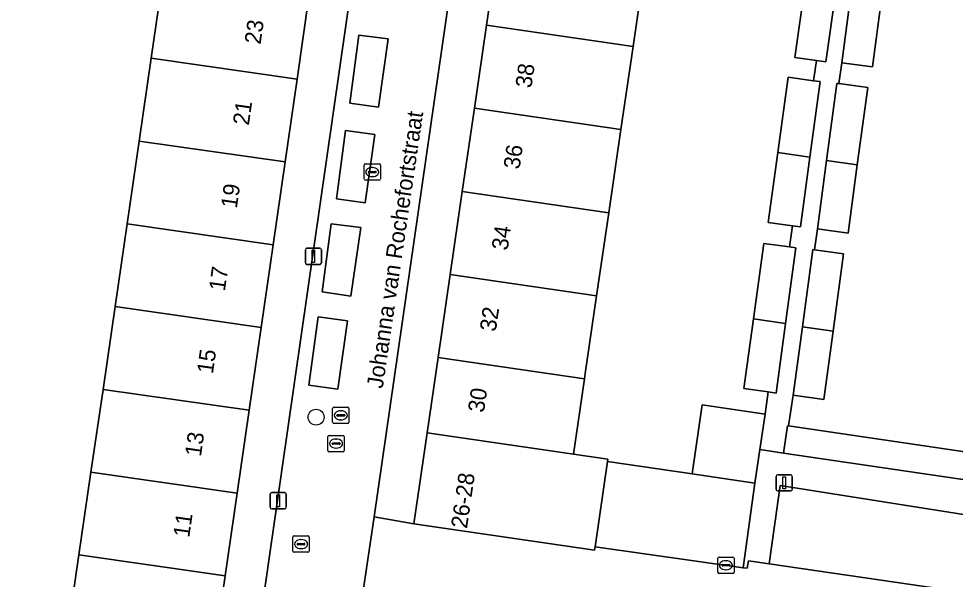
# Model space of a CAD drawing. Extents: x 161087 to 161926, y 382572 to 383873.
# Drawn here: x 161768.2 to 161825.7, y 383388.1 to 383422.5 of the extents above; entities that cross this region are included whole.
import ezdxf

# ---------------------------------------------------------------- set-up
doc = ezdxf.new("R2010")
doc.units = 0
for name, color, linetype in [('IMGEO_Boom', 7, 'Continuous'), ('IMGEO_Erf', 7, 'Continuous'), ('IMGEO_Kolk', 7, 'Continuous'), ('IMGEO_Lichtmast', 7, 'Continuous'), ('IMGEO_Muur', 7, 'Continuous'), ('IMGEO_Openbare_ruimte_label', 7, 'Continuous'), ('IMGEO_Pand', 7, 'Continuous'), ('IMGEO_Pand_nummerreeks', 7, 'Continuous'), ('IMGEO_Parkeervlak_open', 7, 'Continuous'), ('IMGEO_Rijbaan_lokaal_open', 7, 'Continuous'), ('IMGEO_Rioolput', 7, 'Continuous'), ('IMGEO_Voetpad_open', 7, 'Continuous')]:
    doc.layers.add(name, color=color, linetype=linetype)

msp = doc.modelspace()

# ---------------------------------------------------------------- linework, layer by layer
at = {"layer": 'IMGEO_Boom'}
msp.add_circle((161786.416, 383398.014), 0.489, dxfattribs=at)
at = {"layer": 'IMGEO_Erf'}
for points in [[(161781.908, 383378.105), (161792.629, 383452.551), (161790.7, 383452.778), (161787.987, 383455.637), (161762.732, 383459.335)], [(161764.106, 383456.743), (161769.63, 383455.951), (161774.388, 383455.269), (161779.117, 383454.592), (161784.668, 383453.796), (161783.409, 383445.011), (161788.918, 383444.222), (161788.183, 383439.135), (161787.381, 383433.582), (161786.713, 383428.961), (161785.979, 383423.873), (161785.244, 383418.787), (161784.509, 383413.699), (161783.774, 383408.612), (161783.039, 383403.525), (161782.304, 383398.437), (161781.57, 383393.351), (161780.835, 383388.264), (161780.1, 383383.177)], [(161840.592, 383447.83), (161803.962, 383453.289), (161800.851, 383451.287), (161800.31, 383447.836), (161798.102, 383448.165), (161789.982, 383391.895), (161792.41, 383391.459), (161793.228, 383397.056), (161793.903, 383401.676), (161794.649, 383406.784), (161795.395, 383411.892), (161796.142, 383417), (161796.888, 383422.108), (161797.634, 383427.216), (161798.38, 383432.324), (161799.055, 383436.938), (161799.873, 383442.54), (161805.362, 383441.738), (161806.635, 383450.451), (161812.232, 383449.633), (161816.891, 383448.953), (161822.019, 383448.203), (161827.147, 383447.454)], [(161755.313, 383366.038), (161768.159, 383364.18), (161768.89, 383369.205), (161769.63, 383374.292), (161770.37, 383379.378), (161771.111, 383384.465), (161771.851, 383389.551), (161772.591, 383394.637), (161773.331, 383399.724), (161774.071, 383404.81), (161774.811, 383409.897), (161775.551, 383414.983), (161776.291, 383420.07), (161777.032, 383425.156), (161777.772, 383430.242), (161778.444, 383434.863), (161776.333, 383435.17), (161777.128, 383440.719), (161777.82, 383445.543), (161773.091, 383446.221), (161768.333, 383446.903), (161768.044, 383444.882)], [(161806.625, 383425.903), (161805.879, 383420.795), (161805.133, 383415.687), (161804.386, 383410.579), (161803.64, 383405.471), (161802.942, 383400.691), (161802.894, 383400.363), (161802.219, 383395.743), (161804.331, 383395.435), (161804.309, 383395.287), (161809.5, 383394.524), (161810.127, 383398.779), (161813.987, 383398.209), (161814.183, 383399.563), (161812.688, 383399.767), (161813.273, 383404.064), (161813.903, 383408.688), (161815.475, 383408.474), (161815.664, 383409.781), (161814.181, 383409.983), (161814.766, 383414.28), (161815.396, 383418.904), (161816.956, 383418.691), (161817.136, 383419.933), (161815.82, 383420.116), (161816.426, 383424.472)], [(161821.142, 383423.734), (161820.578, 383419.542), (161818.691, 383419.796), (161818.518, 383418.51), (161820.289, 383418.272), (161819.649, 383413.516), (161819.085, 383409.324), (161817.198, 383409.578), (161817.025, 383408.293), (161818.797, 383408.055), (161818.157, 383403.299), (161817.593, 383399.107), (161815.706, 383399.361), (161815.43, 383397.474), (161828.336, 383395.583)]]:
    msp.add_lwpolyline(points, dxfattribs=at)
at = {"layer": 'IMGEO_Kolk'}
for p, q in [((161789.365, 383412.65), (161789.365, 383413.502)), ((161789.44, 383413.576), (161790.292, 383413.576)), ((161790.366, 383413.502), (161790.366, 383412.65)), ((161789.624, 383413.07), (161789.624, 383413.082)), ((161790.062, 383413.033), (161789.664, 383413.033)), ((161789.667, 383413.119), (161790.065, 383413.119)), ((161789.853, 383413.356), (161789.878, 383413.356)), ((161790.108, 383413.082), (161790.108, 383413.07)), ((161790.292, 383412.576), (161789.44, 383412.576)), ((161789.876, 383412.796), (161789.851, 383412.796)), ((161787.433, 383397.702), (161787.433, 383398.554)), ((161787.508, 383398.628), (161788.36, 383398.628)), ((161788.434, 383398.554), (161788.434, 383397.702)), ((161787.692, 383398.122), (161787.692, 383398.134)), ((161788.13, 383398.085), (161787.732, 383398.085)), ((161787.735, 383398.171), (161788.133, 383398.171)), ((161787.921, 383398.408), (161787.946, 383398.408)), ((161788.176, 383398.134), (161788.176, 383398.122)), ((161788.36, 383397.628), (161787.508, 383397.628)), ((161787.944, 383397.848), (161787.919, 383397.848)), ((161811.082, 383388.49), (161811.082, 383389.342)), ((161811.157, 383389.416), (161812.009, 383389.416)), ((161812.083, 383389.342), (161812.083, 383388.49)), ((161811.341, 383388.91), (161811.341, 383388.922)), ((161811.779, 383388.873), (161811.381, 383388.873)), ((161811.384, 383388.959), (161811.782, 383388.959)), ((161811.57, 383389.196), (161811.595, 383389.196)), ((161811.825, 383388.922), (161811.825, 383388.91)), ((161812.009, 383388.416), (161811.157, 383388.416)), ((161811.593, 383388.636), (161811.568, 383388.636))]:
    msp.add_line(p, q, dxfattribs=at)
for points in [[(161789.365, 383412.65), (161789.365, 383413.502)], [(161789.44, 383413.576), (161790.292, 383413.576)], [(161790.366, 383413.502), (161790.366, 383412.65)], [(161790.292, 383412.576), (161789.44, 383412.576)], [(161787.433, 383397.702), (161787.433, 383398.554)], [(161787.508, 383398.628), (161788.36, 383398.628)], [(161788.434, 383398.554), (161788.434, 383397.702)], [(161788.36, 383397.628), (161787.508, 383397.628)], [(161811.082, 383388.49), (161811.082, 383389.342)], [(161811.157, 383389.416), (161812.009, 383389.416)], [(161812.083, 383389.342), (161812.083, 383388.49)], [(161812.009, 383388.416), (161811.157, 383388.416)]]:
    msp.add_lwpolyline(points, dxfattribs=at)
for centre, radius, start, end in [((161789.442, 383413.5), 0.0765, 91.55205, 178.44795), ((161789.442, 383413.5), 0.0765, 91.55205, 178.44795), ((161790.29, 383413.5), 0.0765, 1.55205, 88.44795), ((161790.29, 383413.5), 0.0765, 1.55205, 88.44795), ((161789.664, 383413.079), 0.0403, 85.87752, 175.75265), ((161789.661, 383413.069), 0.0366, 178.93798, 274.71019), ((161790.065, 383413.076), 0.043, 264.86636, 352.45326), ((161790.069, 383413.081), 0.0386, 1.73085, 96.63898), ((161789.442, 383412.652), 0.0765, 181.55205, 268.44795), ((161789.442, 383412.652), 0.0765, 181.55205, 268.44795), ((161790.29, 383412.652), 0.0765, 271.55205, 358.44795), ((161790.29, 383412.652), 0.0765, 271.55205, 358.44795), ((161787.51, 383398.552), 0.0765, 91.55205, 178.44795), ((161787.51, 383398.552), 0.0765, 91.55205, 178.44795), ((161788.358, 383398.552), 0.0765, 1.55205, 88.44795), ((161788.358, 383398.552), 0.0765, 1.55205, 88.44795), ((161787.732, 383398.131), 0.0403, 85.87752, 175.75265), ((161787.729, 383398.121), 0.0366, 178.93798, 274.71019), ((161788.133, 383398.128), 0.043, 264.86636, 352.45326), ((161788.137, 383398.133), 0.0386, 1.73085, 96.63898), ((161787.51, 383397.704), 0.0765, 181.55205, 268.44795), ((161787.51, 383397.704), 0.0765, 181.55205, 268.44795), ((161788.358, 383397.704), 0.0765, 271.55205, 358.44795), ((161788.358, 383397.704), 0.0765, 271.55205, 358.44795), ((161811.159, 383389.34), 0.0765, 91.55205, 178.44795), ((161811.159, 383389.34), 0.0765, 91.55205, 178.44795), ((161812.007, 383389.34), 0.0765, 1.55205, 88.44795), ((161812.007, 383389.34), 0.0765, 1.55205, 88.44795), ((161811.381, 383388.919), 0.0403, 85.87752, 175.75265), ((161811.378, 383388.909), 0.0366, 178.93798, 274.71019), ((161811.782, 383388.916), 0.043, 264.86636, 352.45326), ((161811.786, 383388.921), 0.0386, 1.73085, 96.63898), ((161811.159, 383388.492), 0.0765, 181.55205, 268.44795), ((161811.159, 383388.492), 0.0765, 181.55205, 268.44795), ((161812.007, 383388.492), 0.0765, 271.55205, 358.44795), ((161812.007, 383388.492), 0.0765, 271.55205, 358.44795)]:
    msp.add_arc(centre, radius, start, end, dxfattribs=at)
for centre, major_axis, ratio, start_param, end_param in [((161789.852, 383413.076), (-0.387, 0.002), 0.722429, 4.712389, 7.853982), ((161789.877, 383413.076), (-0.39, 0.002), 0.717154, 1.570796, 4.712389), ((161787.92, 383398.128), (-0.387, 0.002), 0.722429, 4.712389, 7.853982), ((161787.945, 383398.128), (-0.39, 0.002), 0.717154, 1.570796, 4.712389), ((161811.569, 383388.916), (-0.387, 0.002), 0.722429, 4.712389, 7.853982), ((161811.594, 383388.916), (-0.39, 0.002), 0.717154, 1.570796, 4.712389)]:
    msp.add_ellipse(centre, major_axis=major_axis, ratio=ratio, start_param=start_param, end_param=end_param, dxfattribs=at)
at = {"layer": 'IMGEO_Lichtmast'}
for p, q in [((161785.755, 383407.502), (161785.755, 383408.302)), ((161785.755, 383408.302), (161785.755, 383407.502)), ((161785.855, 383408.402), (161786.645, 383408.402)), ((161786.645, 383408.402), (161785.855, 383408.402)), ((161786.745, 383408.302), (161786.745, 383407.502)), ((161786.745, 383407.502), (161786.745, 383408.302)), ((161786.645, 383407.402), (161785.855, 383407.402)), ((161785.855, 383407.402), (161786.645, 383407.402)), ((161814.76, 383394.48), (161815.55, 383394.48)), ((161815.55, 383394.48), (161814.76, 383394.48)), ((161814.66, 383393.58), (161814.66, 383394.38)), ((161814.66, 383394.38), (161814.66, 383393.58)), ((161815.65, 383394.38), (161815.65, 383393.58)), ((161815.65, 383393.58), (161815.65, 383394.38)), ((161783.691, 383393.377), (161784.481, 383393.377)), ((161784.481, 383393.377), (161783.691, 383393.377)), ((161815.55, 383393.48), (161814.76, 383393.48)), ((161814.76, 383393.48), (161815.55, 383393.48)), ((161783.591, 383392.477), (161783.591, 383393.277)), ((161783.591, 383393.277), (161783.591, 383392.477)), ((161784.581, 383393.277), (161784.581, 383392.477)), ((161784.581, 383392.477), (161784.581, 383393.277)), ((161784.481, 383392.377), (161783.691, 383392.377)), ((161783.691, 383392.377), (161784.481, 383392.377))]:
    msp.add_line(p, q, dxfattribs=at)
for points in [[(161786.175, 383408.277), (161786.325, 383408.277), (161786.325, 383407.527), (161786.175, 383407.527), (161786.175, 383408.277)], [(161815.08, 383394.355), (161815.23, 383394.355), (161815.23, 383393.605), (161815.08, 383393.605), (161815.08, 383394.355)], [(161784.011, 383393.252), (161784.161, 383393.252), (161784.161, 383392.502), (161784.011, 383392.502), (161784.011, 383393.252)]]:
    msp.add_lwpolyline(points, dxfattribs=at)
for centre, start, end in [((161785.855, 383408.302), 90, 180), ((161785.855, 383408.302), 90, 180), ((161786.645, 383408.302), 0, 90), ((161786.645, 383408.302), 360, 90), ((161785.855, 383407.502), 180, 270), ((161785.855, 383407.502), 180, 270), ((161786.645, 383407.502), 270, 0), ((161786.645, 383407.502), 270, 0), ((161814.76, 383394.38), 90, 180), ((161814.76, 383394.38), 90, 180), ((161815.55, 383394.38), 0, 90), ((161815.55, 383394.38), 360, 90), ((161783.691, 383393.277), 90, 180), ((161783.691, 383393.277), 90, 180), ((161784.481, 383393.277), 0, 90), ((161784.481, 383393.277), 360, 90), ((161814.76, 383393.58), 180, 270), ((161814.76, 383393.58), 180, 270), ((161815.55, 383393.58), 270, 0), ((161815.55, 383393.58), 270, 0), ((161783.691, 383392.477), 180, 270), ((161783.691, 383392.477), 180, 270), ((161784.481, 383392.477), 270, 0), ((161784.481, 383392.477), 270, 0)]:
    msp.add_arc(centre, 0.1, start, end, dxfattribs=at)
at = {"layer": 'IMGEO_Muur'}
msp.add_lwpolyline([(161809.5, 383394.524), (161804.309, 383395.287)], dxfattribs=at)
at = {"layer": 'IMGEO_Pand'}
for points in [[(161806.625, 383425.903), (161797.634, 383427.216), (161796.888, 383422.108), (161805.879, 383420.795)], [(161785.244, 383418.787), (161785.979, 383423.873), (161777.032, 383425.156), (161776.291, 383420.07)], [(161818.328, 383424.194), (161816.426, 383424.472), (161815.82, 383420.116), (161817.136, 383419.933), (161817.724, 383419.851)], [(161821.142, 383423.734), (161819.258, 383424.009), (161818.691, 383419.796), (161820.578, 383419.542)], [(161805.133, 383415.687), (161805.879, 383420.795), (161796.888, 383422.108), (161796.142, 383417)], [(161785.244, 383418.787), (161776.291, 383420.07), (161775.551, 383414.983), (161784.509, 383413.699)], [(161817.37, 383418.635), (161816.956, 383418.691), (161815.396, 383418.904), (161814.766, 383414.28), (161816.738, 383413.992)], [(161820.289, 383418.272), (161818.518, 383418.51), (161818.401, 383418.526), (161817.765, 383413.791), (161819.649, 383413.516)], [(161805.133, 383415.687), (161796.142, 383417), (161795.395, 383411.892), (161804.386, 383410.579)], [(161774.811, 383409.897), (161783.774, 383408.612), (161784.509, 383413.699), (161775.551, 383414.983)], [(161816.738, 383413.992), (161814.766, 383414.28), (161814.181, 383409.983), (161815.664, 383409.781), (161816.155, 383409.714)], [(161819.649, 383413.516), (161817.765, 383413.791), (161817.198, 383409.578), (161819.085, 383409.324)], [(161803.64, 383405.471), (161804.386, 383410.579), (161795.395, 383411.892), (161794.649, 383406.784)], [(161774.811, 383409.897), (161774.071, 383404.81), (161783.039, 383403.525), (161783.774, 383408.612)], [(161815.877, 383408.419), (161815.475, 383408.474), (161813.903, 383408.688), (161813.273, 383404.064), (161815.245, 383403.776)], [(161818.797, 383408.055), (161817.025, 383408.293), (161816.909, 383408.309), (161816.273, 383403.574), (161818.157, 383403.299)], [(161803.64, 383405.471), (161794.649, 383406.784), (161793.903, 383401.676), (161802.894, 383400.363), (161802.942, 383400.691)], [(161782.304, 383398.437), (161783.039, 383403.525), (161774.071, 383404.81), (161773.331, 383399.724)], [(161815.245, 383403.776), (161813.273, 383404.064), (161812.688, 383399.767), (161814.183, 383399.563), (161814.662, 383399.498)], [(161816.273, 383403.574), (161815.706, 383399.361), (161817.593, 383399.107), (161818.157, 383403.299)], [(161793.228, 383397.056), (161802.219, 383395.743), (161802.894, 383400.363), (161793.903, 383401.676)], [(161782.304, 383398.437), (161773.331, 383399.724), (161772.591, 383394.637), (161781.57, 383393.351)], [(161813.664, 383396.026), (161813.987, 383398.209), (161810.127, 383398.779), (161809.5, 383394.524), (161813.358, 383393.955)], [(161815.43, 383397.474), (161815.358, 383397.485), (161815.111, 383395.813), (161828.09, 383393.901), (161828.336, 383395.583)], [(161793.228, 383397.056), (161792.41, 383391.459), (161803.513, 383389.837), (161803.544, 383390.046), (161804.309, 383395.287), (161804.331, 383395.435), (161802.219, 383395.743)], [(161772.591, 383394.637), (161771.851, 383389.551), (161780.835, 383388.264), (161781.57, 383393.351)], [(161771.111, 383384.465), (161780.1, 383383.177), (161780.835, 383388.264), (161771.851, 383389.551)]]:
    msp.add_lwpolyline(points, close=True, dxfattribs=at)
at = {"layer": 'IMGEO_Parkeervlak_open'}
for points in [[(161788.479, 383417.311), (161790.241, 383417.055), (161790.844, 383421.257), (161789.036, 383421.498)], [(161787.666, 383411.438), (161789.428, 383411.182), (161790.03, 383415.383), (161788.223, 383415.624)], [(161786.792, 383405.715), (161788.554, 383405.459), (161789.157, 383409.661), (161787.35, 383409.902)], [(161785.979, 383399.992), (161787.741, 383399.736), (161788.344, 383403.938), (161786.536, 383404.179)], [(161804.309, 383395.287), (161803.544, 383390.046), (161812.646, 383388.765), (161813.358, 383393.955), (161809.5, 383394.524)], [(161831.482, 383386.492), (161832.135, 383391.094), (161814.902, 383393.811), (161814.24, 383389.006)]]:
    msp.add_lwpolyline(points, close=True, dxfattribs=at)
at = {"layer": 'IMGEO_Rijbaan_lokaal_open'}
for points in [[(161789.982, 383391.895), (161798.102, 383448.165), (161798.643, 383451.629), (161792.629, 383452.551), (161781.908, 383378.105), (161779.613, 383362.55), (161779.45, 383361.377), (161778.942, 383357.984), (161778.891, 383357.642), (161776.833, 383343.743), (161775.899, 383337.084)], [(161776.925, 383333.888), (161776.029, 383327.891), (161780.517, 383327.308), (161780.972, 383330.759), (161789.314, 383387.343), (161789.982, 383391.895)]]:
    msp.add_lwpolyline(points, dxfattribs=at)
for points in [[(161788.479, 383417.311), (161789.036, 383421.498), (161790.844, 383421.257), (161790.241, 383417.055)], [(161787.666, 383411.438), (161788.223, 383415.624), (161790.03, 383415.383), (161789.428, 383411.182)], [(161786.792, 383405.715), (161787.35, 383409.902), (161789.157, 383409.661), (161788.554, 383405.459)], [(161785.979, 383399.992), (161786.536, 383404.179), (161788.344, 383403.938), (161787.741, 383399.736)], [(161831.482, 383386.492), (161814.24, 383389.006), (161812.973, 383389.191), (161812.875, 383388.733), (161812.646, 383388.765), (161803.544, 383390.046), (161803.513, 383389.837), (161792.41, 383391.459), (161789.982, 383391.895), (161789.314, 383387.343), (161791.721, 383386.932), (161802.803, 383385.298), (161811.463, 383383.906), (161811.765, 383383.86), (161811.754, 383383.606), (161812.923, 383383.426), (161830.632, 383380.694)]]:
    msp.add_lwpolyline(points, close=True, dxfattribs=at)
at = {"layer": 'IMGEO_Rioolput'}
for p, q in [((161787.141, 383395.967), (161787.141, 383396.819)), ((161787.216, 383396.893), (161788.068, 383396.893)), ((161788.142, 383396.819), (161788.142, 383395.967)), ((161787.4, 383396.387), (161787.4, 383396.399)), ((161787.838, 383396.35), (161787.44, 383396.35)), ((161787.443, 383396.436), (161787.841, 383396.436)), ((161787.629, 383396.673), (161787.654, 383396.673)), ((161787.884, 383396.399), (161787.884, 383396.387)), ((161788.068, 383395.893), (161787.216, 383395.893)), ((161787.652, 383396.113), (161787.627, 383396.113)), ((161784.991, 383389.79), (161784.991, 383390.642)), ((161785.066, 383390.716), (161785.918, 383390.716)), ((161785.479, 383390.496), (161785.504, 383390.496)), ((161785.992, 383390.642), (161785.992, 383389.79)), ((161785.25, 383390.21), (161785.25, 383390.222)), ((161785.688, 383390.173), (161785.29, 383390.173)), ((161785.293, 383390.259), (161785.691, 383390.259)), ((161785.502, 383389.936), (161785.477, 383389.936)), ((161785.734, 383390.222), (161785.734, 383390.21)), ((161785.918, 383389.716), (161785.066, 383389.716))]:
    msp.add_line(p, q, dxfattribs=at)
for points in [[(161787.141, 383395.967), (161787.141, 383396.819)], [(161787.216, 383396.893), (161788.068, 383396.893)], [(161788.142, 383396.819), (161788.142, 383395.967)], [(161788.068, 383395.893), (161787.216, 383395.893)], [(161784.991, 383389.79), (161784.991, 383390.642)], [(161785.066, 383390.716), (161785.918, 383390.716)], [(161785.992, 383390.642), (161785.992, 383389.79)], [(161785.918, 383389.716), (161785.066, 383389.716)]]:
    msp.add_lwpolyline(points, dxfattribs=at)
for centre, radius, start, end in [((161787.218, 383396.817), 0.0765, 91.55205, 178.44795), ((161787.218, 383396.817), 0.0765, 91.55205, 178.44795), ((161788.066, 383396.817), 0.0765, 1.55205, 88.44795), ((161788.066, 383396.817), 0.0765, 1.55205, 88.44795), ((161787.44, 383396.396), 0.0403, 85.87752, 175.75265), ((161787.437, 383396.386), 0.0366, 178.93798, 274.71019), ((161787.841, 383396.393), 0.043, 264.86636, 352.45326), ((161787.845, 383396.398), 0.0386, 1.73085, 96.63898), ((161787.218, 383395.969), 0.0765, 181.55205, 268.44795), ((161787.218, 383395.969), 0.0765, 181.55205, 268.44795), ((161788.066, 383395.969), 0.0765, 271.55205, 358.44795), ((161788.066, 383395.969), 0.0765, 271.55205, 358.44795), ((161785.068, 383390.64), 0.0765, 91.55205, 178.44795), ((161785.068, 383390.64), 0.0765, 91.55205, 178.44795), ((161785.916, 383390.64), 0.0765, 1.55205, 88.44795), ((161785.916, 383390.64), 0.0765, 1.55205, 88.44795), ((161785.29, 383390.219), 0.0403, 85.87752, 175.75265), ((161785.287, 383390.209), 0.0366, 178.93798, 274.71019), ((161785.691, 383390.216), 0.043, 264.86636, 352.45326), ((161785.695, 383390.221), 0.0386, 1.73085, 96.63898), ((161785.068, 383389.792), 0.0765, 181.55205, 268.44795), ((161785.068, 383389.792), 0.0765, 181.55205, 268.44795), ((161785.916, 383389.792), 0.0765, 271.55205, 358.44795), ((161785.916, 383389.792), 0.0765, 271.55205, 358.44795)]:
    msp.add_arc(centre, radius, start, end, dxfattribs=at)
for centre, major_axis, ratio, start_param, end_param in [((161787.628, 383396.393), (-0.387, 0.002), 0.722429, 4.712389, 7.853982), ((161787.653, 383396.393), (-0.39, 0.002), 0.717154, 1.570796, 4.712389), ((161785.478, 383390.216), (-0.387, 0.002), 0.722429, 4.712389, 7.853982), ((161785.503, 383390.216), (-0.39, 0.002), 0.717154, 1.570796, 4.712389)]:
    msp.add_ellipse(centre, major_axis=major_axis, ratio=ratio, start_param=start_param, end_param=end_param, dxfattribs=at)
at = {"layer": 'IMGEO_Voetpad_open'}
msp.add_lwpolyline([(161818.328, 383424.194), (161817.724, 383419.851), (161817.136, 383419.933), (161816.956, 383418.691), (161817.37, 383418.635), (161816.738, 383413.992), (161816.155, 383409.714), (161815.664, 383409.781), (161815.475, 383408.474), (161815.877, 383408.419), (161815.245, 383403.776), (161814.662, 383399.498), (161814.183, 383399.563), (161813.987, 383398.209), (161813.664, 383396.026), (161815.111, 383395.813), (161815.358, 383397.485), (161815.43, 383397.474), (161815.706, 383399.361), (161816.273, 383403.574), (161816.909, 383408.309), (161817.025, 383408.293), (161817.198, 383409.578), (161817.765, 383413.791), (161818.401, 383418.526), (161818.518, 383418.51), (161818.691, 383419.796), (161819.258, 383424.009)], dxfattribs=at)
msp.add_lwpolyline([(161834.064, 383393.383), (161834.423, 383395.704), (161828.48, 383396.572), (161828.336, 383395.583), (161828.09, 383393.901), (161815.111, 383395.813), (161813.664, 383396.026), (161813.358, 383393.955), (161812.646, 383388.765), (161812.875, 383388.733), (161812.973, 383389.191), (161814.24, 383389.006), (161814.902, 383393.811), (161832.135, 383391.094), (161831.482, 383386.492), (161830.632, 383380.694), (161829.99, 383375.939), (161835.191, 383375.176), (161834.112, 383367.585), (161835.612, 383367.355), (161836.17, 383371.215), (161837.289, 383378.969), (161832.046, 383379.744), (161833.686, 383390.85)], close=True, dxfattribs=at)

# ---------------------------------------------------------------- texts
at = {"layer": 'IMGEO_Openbare_ruimte_label'}
msp.add_text('Johanna van Rochefortstraat', height=1, rotation=81.65913, dxfattribs=at).set_placement((161790.506, 383399.744))
at = {"layer": 'IMGEO_Pand_nummerreeks'}
for s, rotation, p in [('23', 81.78028, (161783.001, 383420.885)), ('38', 81.68756, (161799.632, 383418.201)), ('21', 81.78028, (161782.282, 383415.913)), ('36', 81.68756, (161798.904, 383413.213)), ('19', 81.78028, (161781.545, 383410.808)), ('34', 81.68756, (161798.175, 383408.228)), ('17', 81.78028, (161780.811, 383405.724)), ('32', 81.68756, (161797.446, 383403.24)), ('15', 81.78028, (161780.076, 383400.641)), ('30', 81.68756, (161796.719, 383398.26)), ('13', 81.78028, (161779.342, 383395.557)), ('26-28', 81.68511, (161795.678, 383391.138)), ('11', 81.78028, (161778.624, 383390.586))]:
    msp.add_text(s, height=1, rotation=rotation, dxfattribs=at).set_placement(p)

doc.saveas('drawing.dxf')
